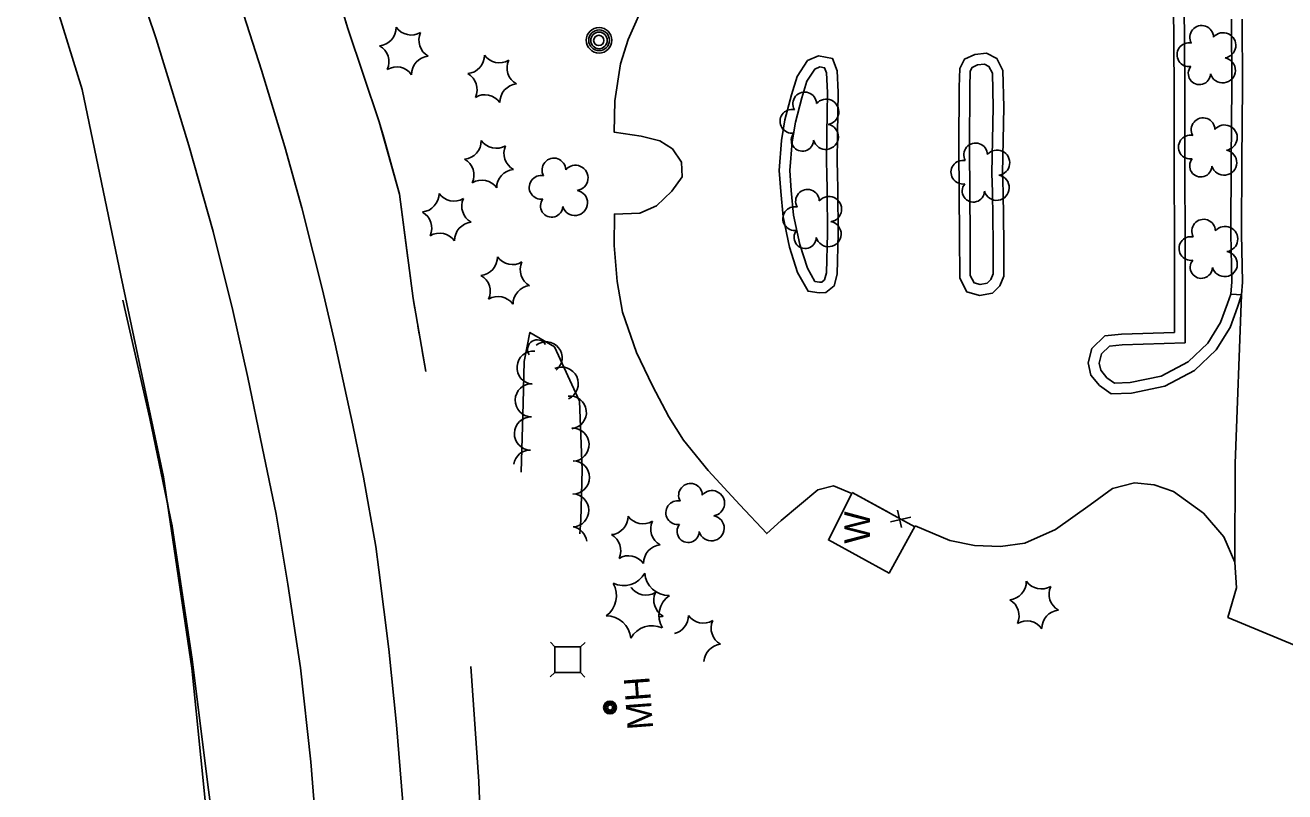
# Model space of a CAD drawing. Extents: x 588843 to 2552415, y 180129 to 269402.
# Drawn here: x 592647 to 592942.5, y 185464.7 to 185644.5 of the extents above; entities that cross this region are included whole.
import ezdxf

# ---------------------------------------------------------------- set-up
doc = ezdxf.new("R2010")
doc.units = 0
for name, color, linetype in [('Level 11', 7, 'Continuous'), ('Level 15', 7, 'Continuous'), ('Level 16', 7, 'Continuous'), ('Level 17', 7, 'Continuous'), ('Level 18', 7, 'Continuous'), ('Level 19', 7, 'Continuous'), ('Level 21', 7, 'Continuous')]:
    doc.layers.add(name, color=color, linetype=linetype)

msp = doc.modelspace()

# ---------------------------------------------------------------- linework, layer by layer
at = {"layer": 'Level 11'}
for points in [[(592649.48, 185769.93), (592656.56, 185754.83), (592663.11, 185739.79), (592666.27, 185732.08), (592672.36, 185717.2), (592679.69, 185698.82), (592685.1, 185684.29), (592691.39, 185667.11), (592696.84, 185651.37), (592702.44, 185633.97), (592707.85, 185616.01), (592711.86, 185601.67), (592714.52, 185591.15)], [(592626.06, 185768.95), (592633.33, 185754.6), (592639.04, 185742.33), (592643.96, 185731.23), (592643.96, 185731.35), (592652.7, 185710.16), (592659.12, 185693.13), (592666.78, 185672.46), (592671.64, 185659.23), (592677.66, 185641.32), (592682.83, 185624.55)], [(592929.99, 185645.95), (592930.1, 185630.32), (592929.89, 185612.68), (592929.86, 185595.59), (592930.03, 185584.31), (592929.86, 185581.46)], [(592932.49, 185645.96), (592932.6, 185630.32), (592932.39, 185612.66), (592932.36, 185595.6), (592932.53, 185584.26), (592932.35, 185581.31)], [(592682.83, 185624.55), (592685.37, 185616.33), (592691.06, 185596.14), (592695.65, 185577.64), (592699.18, 185561.87), (592702.55, 185545.65), (592705.87, 185529.8), (592708.57, 185513.44), (592711.52, 185493.8), (592713.98, 185471.73), (592715.44, 185453.04), (592716.73, 185429.01), (592717.3, 185404.86), (592717.6, 185383.08), (592717.87, 185360.97), (592718.05, 185338.77), (592718.17, 185316.74), (592718.29, 185290.12), (592718.24, 185264.21), (592718.23, 185230.48), (592717.91, 185195.91), (592717.86, 185167.98)], [(592714.52, 185591.15), (592716.74, 185582.43), (592719.68, 185569.74), (592723.86, 185550.74), (592726.35, 185538.51), (592729.21, 185522.23), (592729.94, 185516.79), (592732.28, 185498.17), (592734.08, 185480.38), (592735.79, 185459.25), (592736.99, 185437.63), (592737.9, 185416.06), (592738.62, 185391.71), (592738.96, 185368.33), (592739.25, 185344.66), (592739.18, 185315.25), (592739.27, 185290.82), (592739.31, 185262.92), (592739.25, 185234.73), (592739.34, 185205.57), (592739.04, 185176.04)], [(592929.86, 185581.46), (592929.96, 185581.45), (592932.35, 185581.31)], [(592930.73, 185518.6), (592930.88, 185541.72), (592932.35, 185581.31)], [(592967.66, 185489.58), (592953.28, 185495.79), (592944.74, 185499.08), (592929.16, 185505.6), (592931.18, 185512.58), (592930.73, 185518.6)]]:
    msp.add_lwpolyline(points, dxfattribs=at)
at = {"layer": 'Level 15'}
for p, q in [((592851.65, 185530.8), (592852.59, 185526.68)), ((592849.95, 185528.03), (592854.77, 185529.1))]:
    msp.add_line(p, q, dxfattribs=at)
for points in [[(592855.8, 185527.08), (592849.66, 185515.99), (592835.42, 185523.79), (592840.91, 185534.65)], [(592841.02, 185534.88), (592855.7, 185526.89)], [(592841.02, 185534.88), (592849.77, 185530.12)], [(592855.55, 185526.97), (592855.7, 185526.89)]]:
    msp.add_lwpolyline(points, dxfattribs=at)
at = {"layer": 'Level 16'}
for centre, radius in [((592781.6, 185641), 3), ((592781.61, 185641), 2.43), ((592781.59, 185640.97), 1.94), ((592781.54, 185640.96), 1.21), ((592784.16, 185484.47), 1.5), ((592784.16, 185484.48), 1.22), ((592784.17, 185484.47), 0.968), ((592784.18, 185484.45), 0.605)]:
    msp.add_circle(centre, radius, dxfattribs=at)
at = {"layer": 'Level 17'}
for points in [[(592632.26, 185711.18), (592646.89, 185673.04), (592660.35, 185629.45), (592669.4, 185585.85), (592679.43, 185538.57), (592686.09, 185493.67), (592690.29, 185451.79), (592691.76, 185405.78), (592691.87, 185353.19), (592691.53, 185306.74), (592691.13, 185249.27), (592691.18, 185196.22), (592690.64, 185132.51), (592691.01, 185060.47), (592691.33, 184985.54), (592691.73, 184963.57)], [(592840.91, 185534.65), (592836.62, 185536.46), (592832.91, 185535.56), (592824.34, 185528.32), (592820.93, 185525.28), (592814.61, 185532.01), (592807.21, 185540.03), (592801.4, 185547.18), (592797.97, 185552.62), (592794.14, 185559.9), (592790.4, 185567.78), (592787.11, 185577.22), (592785.84, 185584.41), (592785.11, 185592.82), (592785.21, 185600.24), (592791.16, 185600.46), (592795.08, 185602.17), (592798.71, 185605.57), (592801.1, 185608.96), (592800.96, 185612.41), (592798.82, 185615.5), (592795.85, 185617.39), (592791.47, 185618.49), (592785.17, 185619.44), (592785.31, 185626.81), (592786.64, 185635.46), (592788.47, 185641.15), (592792.73, 185650.93)], [(592916.38, 185649.68), (592916.53, 185629.76), (592916.55, 185610.61), (592916.65, 185594.16), (592916.59, 185575.53), (592916.59, 185572.45), (592904.15, 185572.05), (592900.27, 185571.66), (592897.25, 185568.72), (592896.36, 185565.31), (592896.99, 185562.47), (592899.05, 185560), (592901.77, 185558.05), (592906.51, 185558.2), (592914.35, 185559.85), (592921.29, 185563.49), (592926.37, 185568.38), (592929.69, 185573.65), (592931.42, 185578.42), (592932.35, 185581.31)], [(592918.88, 185649.7), (592919.03, 185629.77), (592919.05, 185610.62), (592919.15, 185594.17), (592919.09, 185575.53), (592919.09, 185570.03), (592904.32, 185569.55), (592901.39, 185569.26), (592899.49, 185567.41), (592898.93, 185565.26), (592899.3, 185563.61), (592900.77, 185561.84), (592902.53, 185560.58), (592906.21, 185560.69), (592913.5, 185562.22), (592919.81, 185565.54), (592924.42, 185569.97), (592927.43, 185574.76), (592929.07, 185579.27), (592929.86, 185581.46)], [(592837.5, 185612.17), (592837.56, 185619.03), (592837.68, 185628.8), (592837.49, 185633.84), (592836.37, 185636.75), (592833.07, 185637.38), (592830.52, 185636.23), (592828.09, 185632.5), (592826.74, 185628.19), (592825.22, 185622.31), (592824.41, 185617.49), (592823.89, 185610.41), (592824.22, 185605.55), (592824.77, 185599.61), (592826.29, 185592.43), (592828.16, 185586.51), (592830.66, 185582.12), (592833.26, 185581.73), (592834.84, 185581.86), (592836.75, 185583.37), (592837.43, 185586.15), (592837.68, 185595.64), (592837.62, 185605.69), (592837.51, 185610.06), (592837.5, 185612.17)], [(592876.28, 185609.79), (592876.56, 185625.3), (592876.37, 185633.92), (592874.94, 185636.72), (592872.47, 185637.95), (592869.75, 185637.67), (592867.33, 185636.55), (592866.21, 185634.4), (592866.08, 185629.99), (592866.04, 185615.97), (592866.06, 185604.78), (592866.19, 185595.35), (592866.21, 185585.16), (592867.88, 185582.02), (592870.84, 185581.14), (592873.88, 185581.66), (592875.6, 185583.43), (592876.58, 185585.67), (592876.55, 185593.49), (592876.39, 185605.41), (592876.28, 185609.79)], [(592835, 185612.18), (592835.06, 185619.06), (592835.18, 185628.76), (592835, 185633.33), (592834.53, 185634.55), (592833.38, 185634.78), (592832.21, 185634.25), (592830.38, 185631.43), (592829.15, 185627.5), (592827.66, 185621.79), (592826.89, 185617.18), (592826.39, 185610.41), (592826.71, 185605.76), (592827.24, 185599.99), (592828.71, 185593.07), (592830.47, 185587.52), (592832.24, 185584.41), (592833.34, 185584.24), (592833.88, 185584.29), (592834.53, 185584.8), (592834.93, 185586.48), (592835.18, 185595.67), (592835.12, 185605.65), (592835.01, 185609.99), (592835, 185612.18)], [(592873.78, 185609.84), (592874.06, 185625.3), (592873.88, 185633.29), (592873.08, 185634.85), (592872, 185635.39), (592870.43, 185635.22), (592869.15, 185634.64), (592868.69, 185633.76), (592868.58, 185629.95), (592868.54, 185615.97), (592868.56, 185604.8), (592868.69, 185595.37), (592868.71, 185585.79), (592869.6, 185584.12), (592870.99, 185583.7), (592872.65, 185583.98), (592873.49, 185584.85), (592874.08, 185586.19), (592874.05, 185593.47), (592873.89, 185605.38), (592873.78, 185609.84)], [(592930.73, 185518.6), (592928.21, 185524.48), (592923.45, 185530.05), (592916.41, 185535.18), (592911.84, 185536.67), (592907.25, 185537.21), (592902.08, 185535.87), (592896.85, 185532.02), (592888.69, 185526.26), (592881.52, 185523.03), (592875.79, 185522.27), (592869.71, 185522.45), (592863.89, 185523.61), (592855.8, 185527.08)]]:
    msp.add_lwpolyline(points, dxfattribs=at)
at = {"layer": 'Level 18'}
msp.add_lwpolyline([(592777.06, 185525.24), (592777.32, 185528.4), (592777.63, 185540.21), (592776.99, 185556.31), (592771.11, 185569.07), (592765.36, 185572.45), (592764.03, 185565.67), (592763.77, 185555.88), (592763.36, 185539.68)], dxfattribs=at)
for centre, radius, start, end in [((592729.69, 185643.98), 4.3, 275.2113, 0.9762), ((592737.51, 185646.53), 4.3, 215.2113, 300.9762), ((592743.62, 185641.04), 4.3, 155.2113, 240.9762), ((592922.99, 185641.68), 2.78, 1.3946, 209.1675), ((592928.04, 185639.82), 2.97, 278.4237, 139.6575), ((592919.99, 185637.6), 2.78, 78.0716, 279.0826), ((592728, 185635.94), 4.3, 335.2113, 60.9762), ((592741.93, 185633), 4.3, 95.2113, 180.9762), ((592750.39, 185637.46), 4.3, 275.2113, 0.9762), ((592758.21, 185640.01), 4.3, 215.2113, 300.9762), ((592927.92, 185633.97), 2.97, 196.0745, 79.0477), ((592734.11, 185630.45), 4.3, 35.2113, 120.9762), ((592764.32, 185634.52), 4.3, 155.2113, 240.9762), ((592922.46, 185633.2), 2.61, 140.7797, 358.7123), ((592748.7, 185629.41), 4.3, 335.2113, 60.9762), ((592754.81, 185623.92), 4.3, 35.2113, 120.9762), ((592762.63, 185626.47), 4.3, 95.2113, 180.9762), ((592829.85, 185626.07), 2.78, 1.3946, 209.1675), ((592834.89, 185624.21), 2.97, 278.4237, 139.6575), ((592826.85, 185621.99), 2.78, 78.0716, 279.0826), ((592923.32, 185620.02), 2.78, 1.3946, 209.1675), ((592829.31, 185617.59), 2.61, 140.7797, 358.7123), ((592834.78, 185618.36), 2.97, 196.0745, 79.0477), ((592928.36, 185618.16), 2.97, 278.4237, 139.6575), ((592749.66, 185617.4), 4.3, 275.2113, 0.9762), ((592757.47, 185619.96), 4.3, 215.2113, 300.9762), ((592763.59, 185614.46), 4.3, 155.2113, 240.9762), ((592869.95, 185614.12), 2.78, 1.3946, 209.1675), ((592920.32, 185615.94), 2.78, 78.0716, 279.0826), ((592771, 185610.57), 2.78, 1.3946, 209.1675), ((592874.99, 185612.27), 2.97, 278.4237, 139.6575), ((592928.25, 185612.31), 2.97, 196.0745, 79.0477), ((592747.96, 185609.36), 4.3, 335.2113, 60.9762), ((592761.89, 185606.42), 4.3, 95.2113, 180.9762), ((592776.05, 185608.71), 2.97, 278.4237, 139.6575), ((592866.95, 185610.05), 2.78, 78.0716, 279.0826), ((592922.78, 185611.54), 2.61, 140.7797, 358.7123), ((592754.08, 185603.87), 4.3, 35.2113, 120.9762), ((592768, 185606.5), 2.78, 78.0716, 279.0826), ((592874.88, 185606.41), 2.97, 196.0745, 79.0477), ((592739.75, 185605), 4.3, 275.2113, 0.9762), ((592747.57, 185607.55), 4.3, 215.2113, 300.9762), ((592775.94, 185602.86), 2.97, 196.0745, 79.0477), ((592830.5, 185603.24), 2.78, 1.3946, 209.1675), ((592869.41, 185605.65), 2.61, 140.7797, 358.7123), ((592753.69, 185602.06), 4.3, 155.2113, 240.9762), ((592770.47, 185602.1), 2.61, 140.7797, 358.7123), ((592827.5, 185599.16), 2.78, 78.0716, 279.0826), ((592835.54, 185601.38), 2.97, 278.4237, 139.6575), ((592738.06, 185596.95), 4.3, 335.2113, 60.9762), ((592923.45, 185596.22), 2.78, 1.3946, 209.1675), ((592744.18, 185591.46), 4.3, 35.2113, 120.9762), ((592751.99, 185594.02), 4.3, 95.2113, 180.9762), ((592829.96, 185594.76), 2.61, 140.7797, 358.7123), ((592835.43, 185595.53), 2.97, 196.0745, 79.0477), ((592928.49, 185594.37), 2.97, 278.4237, 139.6575), ((592920.45, 185592.15), 2.78, 78.0716, 279.0826), ((592753.47, 185590.13), 4.3, 275.2113, 0.9762), ((592761.29, 185592.68), 4.3, 215.2113, 300.9762), ((592928.38, 185588.51), 2.97, 196.0745, 79.0477), ((592767.4, 185587.19), 4.3, 155.2113, 240.9762), ((592922.91, 185587.75), 2.61, 140.7797, 358.7123), ((592751.78, 185582.09), 4.3, 335.2113, 60.9762), ((592757.89, 185576.59), 4.3, 35.2113, 120.9762), ((592765.71, 185579.15), 4.3, 95.2113, 180.9762), ((592767.1, 185568.45), 2.28, 32.1663, 212.151), ((592769.2, 185566.54), 3.73, 308.7251, 128.7097), ((592766.24, 185564.2), 3.89, 85.2575, 265.2422), ((592772.83, 185560.45), 3.9, 294.7495, 114.7341), ((592765.83, 185556.54), 3.9, 88.5238, 268.5085), ((592774.78, 185553.7), 3.85, 276.8374, 96.8221), ((592765.63, 185548.74), 3.9, 88.5605, 268.5452), ((592775.35, 185546.14), 3.9, 272.263, 92.2477), ((592765.44, 185540.95), 3.9, 88.568, 171.0366), ((592775.47, 185538.44), 3.9, 269.5227, 89.5074), ((592803.05, 185534.25), 2.78, 1.3946, 209.1675), ((592775.29, 185530.71), 3.9, 274.05, 87.8171), ((592808.09, 185532.39), 2.97, 278.4237, 139.6575), ((592800.05, 185530.18), 2.78, 78.0716, 279.0826), ((592784.1, 185529.3), 4.3, 275.2113, 0.9762), ((592791.91, 185531.86), 4.3, 215.2113, 300.9762), ((592798.03, 185526.37), 4.3, 155.2113, 240.9762), ((592807.98, 185526.54), 2.97, 196.0745, 79.0477), ((592774.84, 185523.01), 3.9, 7.3949, 79.598), ((592782.4, 185521.26), 4.3, 335.2113, 60.9762), ((592802.51, 185525.78), 2.61, 140.7797, 358.7123), ((592796.33, 185518.32), 4.3, 95.2113, 180.9762), ((592788.52, 185515.77), 4.3, 35.2113, 120.9762), ((592787.33, 185518.79), 5.72, 244.9047, 330.6696), ((592798.02, 185516.47), 5.72, 184.9047, 270.6697), ((592779.98, 185510.68), 5.72, 304.9047, 30.6696), ((592877.55, 185514.02), 4.3, 275.2113, 0.9762), ((592885.37, 185516.57), 4.3, 215.2113, 300.9762), ((592891.48, 185511.08), 4.3, 155.2113, 240.9762), ((592792.62, 185515.13), 4.3, 215.2113, 300.9762), ((592784.81, 185512.58), 4.3, 359.538, 0.9762), ((592798.74, 185509.64), 4.3, 155.2113, 240.9762), ((592801.37, 185506.05), 5.72, 124.9047, 210.6697), ((592875.86, 185505.97), 4.3, 335.2113, 60.9762), ((592889.79, 185503.04), 4.3, 95.2113, 180.9762), ((592783.32, 185500.26), 5.72, 4.9047, 90.6696), ((592797.05, 185501.6), 4.3, 95.2113, 109.0946), ((592798.26, 185505.99), 4.3, 283.8729, 0.9762), ((592806.07, 185508.54), 4.3, 215.2113, 300.9762), ((592812.19, 185503.05), 4.3, 155.2113, 240.9762), ((592881.97, 185500.48), 4.3, 35.2113, 120.9762), ((592794.02, 185497.95), 5.72, 64.9047, 150.6696), ((592810.5, 185495.01), 4.3, 95.2113, 176.3293)]:
    msp.add_arc(centre, radius, start, end, dxfattribs=at)
at = {"layer": 'Level 19'}
for points in [[(592707.7, 185694.71), (592715.12, 185668.66), (592722.62, 185643.73), (592730.04, 185621.89), (592734.79, 185604.91), (592737.97, 185580.44), (592740.95, 185563.3)], [(592722.01, 185645.76), (592722.62, 185643.73), (592730.04, 185621.89), (592731.07, 185618.22)], [(592731.07, 185618.22), (592734.79, 185604.91), (592736.75, 185589.85)], [(592737.26, 185585.89), (592737.52, 185583.9)], [(592669.88, 185580.03), (592676.22, 185552.24), (592676.64, 185550.23)], [(592669.88, 185580.03), (592676.22, 185552.24), (592681.48, 185526.97), (592686.13, 185495.83), (592689.8, 185466.32), (592693.35, 185439.93), (592694.26, 185411.01), (592694.88, 185384.05), (592695.17, 185355.33), (592695.15, 185329.11), (592694.39, 185297.99), (592694.22, 185267.58), (592695.77, 185237.77), (592695.8, 185214.29), (592694.45, 185180.8), (592695.14, 185151.71), (592695.95, 185117.24), (592697.17, 185082.17), (592696.64, 185050.99), (592697.01, 185016.27), (592697.27, 184976.07), (592697.63, 184961.39)], [(592738.06, 185579.94), (592738.4, 185577.97)], [(592739.09, 185574.03), (592739.43, 185572.06)], [(592740.11, 185568.12), (592740.95, 185563.3)], [(592677.5, 185546.1), (592677.93, 185544.04)], [(592678.79, 185539.91), (592679.22, 185537.85)], [(592680.08, 185533.72), (592680.51, 185531.65)], [(592681.37, 185527.53), (592681.48, 185526.97), (592685.91, 185497.3)], [(592685.91, 185497.3), (592686.13, 185495.83), (592689.72, 185466.97)], [(592751.49, 185494.08), (592753.38, 185467.07), (592753.4, 185466.59)], [(592751.49, 185494.08), (592753.38, 185467.07), (592754.51, 185438.53), (592754.55, 185414.82), (592756.48, 185391.1), (592757.19, 185369.77), (592756.64, 185343.45), (592756.49, 185324.83), (592756.67, 185303.32), (592756.69, 185282.2), (592756.51, 185253.92), (592756.94, 185228.01), (592757.27, 185202.26), (592758.13, 185174.85), (592757.09, 185147.23), (592757.63, 185124.45), (592758.22, 185098.02), (592757.71, 185068.51), (592757.66, 185036.74), (592758.54, 185006.67), (592757.52, 184972.51), (592758.06, 184939.09), (592758.05, 184938.8)]]:
    msp.add_lwpolyline(points, dxfattribs=at)
at = {"layer": 'Level 21'}
for p, q in [((592771.26, 185498.7), (592770.2, 185499.77)), ((592778.33, 185499.72), (592777.26, 185498.67)), ((592771.23, 185492.7), (592770.16, 185491.65)), ((592778.28, 185491.6), (592777.22, 185492.67))]:
    msp.add_line(p, q, dxfattribs=at)
msp.add_lwpolyline([(592777.22, 185492.67), (592777.26, 185498.67), (592771.26, 185498.7), (592771.23, 185492.7)], close=True, dxfattribs=at)

# ---------------------------------------------------------------- texts
at = {"layer": 'Level 15'}
msp.add_text('W', height=6, rotation=90, dxfattribs=at).set_placement((592845.16, 185522.9))
at = {"layer": 'Level 16'}
msp.add_text('MH', height=6, rotation=94.3488, dxfattribs=at).set_placement((592794.31, 185479.48))

doc.saveas('drawing.dxf')
